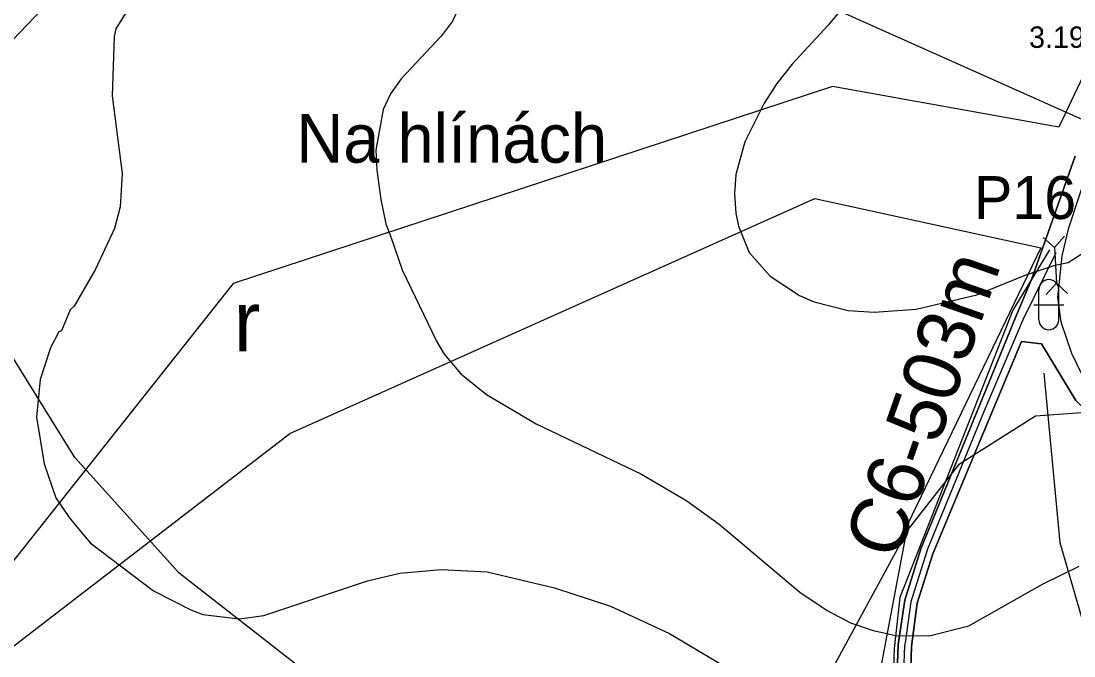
# Model space of a CAD drawing. Extents: x -662500 to -655523, y -1056000 to -1049993.
# Drawn here: x -660647.3 to -660279.1, y -1052866.9 to -1052644.9 of the extents above; entities that cross this region are included whole.
import ezdxf

# ---------------------------------------------------------------- set-up
doc = ezdxf.new("R2010")
doc.units = 0
for name, color, linetype in [('58', 7, 'Continuous'), ('63LINIE', 7, 'Continuous'), ('Vrstva 12', 7, 'Continuous'), ('Vrstva 18', 7, 'Continuous'), ('Vrstva 24', 7, 'Continuous'), ('Vrstva 37', 7, 'Continuous'), ('Vrstva 48', 7, 'Continuous'), ('Vrstva 5', 7, 'Continuous'), ('Vrstva 57', 7, 'Continuous'), ('Vrstva 61', 7, 'Continuous'), ('Vrstva 7', 7, 'Continuous'), ('Vrstva 9', 7, 'Continuous')]:
    doc.layers.add(name, color=color, linetype=linetype)

msp = doc.modelspace()

# ---------------------------------------------------------------- linework, layer by layer
at = {"layer": '63LINIE'}
msp.add_lwpolyline([(-660209.97, -1052573.15), (-660245.51, -1052639.2), (-660257.59, -1052660.8), (-660273.49, -1052694.67), (-660281.15, -1052717.64), (-660283.31, -1052726.96), (-660284.88, -1052741.49), (-660283.7, -1052750.03), (-660279.97, -1052761.03), (-660274.18, -1052772.81), (-660267.41, -1052780.76), (-660257, -1052789.21), (-660195.64, -1052822), (-660171, -1052837.21), (-660163.83, -1052841.24), (-660157.65, -1052847.13), (-660132.52, -1052869.51)], dxfattribs=at)
at = {"layer": 'Vrstva 12'}
msp.add_lwpolyline([(-660285.36, -1052725.95), (-660296.81, -1052749.13), (-660310.48, -1052781.12), (-660330.29, -1052829.58), (-660336.06, -1052847.92), (-660338.03, -1052861.5), (-660338.3, -1052863.3), (-660338.91, -1052878.28)], dxfattribs=at)
at = {"layer": 'Vrstva 24'}
for points in [[(-660680, -1052693), (-660668, -1052670), (-660625, -1052625), (-660559, -1052571), (-660471.5, -1052512.5), (-660425, -1052485), (-660396.5, -1052473), (-660357, -1052462), (-660276, -1052455), (-660243.5, -1052445.5), (-660138, -1052390)], [(-660420, -1052937), (-660474.5, -1052915), (-660540, -1052878.5), (-660592, -1052838), (-660628.5, -1052797.5), (-660653.5, -1052757), (-660680, -1052693)], [(-660132, -1052865), (-660170, -1052836), (-660215, -1052805), (-660250, -1052787), (-660271.5, -1052781.5), (-660292.5, -1052783), (-660319.5, -1052800), (-660337, -1052822.5), (-660402, -1052942)]]:
    msp.add_lwpolyline(points, dxfattribs=at)
at = {"layer": 'Vrstva 37'}
msp.add_lwpolyline([(-661300.67, -1052546.9), (-661245.57, -1052460.16), (-661215.38, -1052383.27), (-661093.2, -1052036.62), (-661059.91, -1052039.12), (-661052.32, -1052039.28), (-660977.8, -1052048.89), (-660913.91, -1052057.78), (-660920.61, -1052206.16), (-660810.17, -1052287.05), (-660506.62, -1052383.42), (-660536.22, -1052464.9), (-660540.27, -1052493.39), (-660540.27, -1052503.48), (-660534.66, -1052516.97), (-660434.32, -1052493.61), (-660230.57, -1052568.54), (-660284.32, -1052681.97), (-660363.46, -1052667.73), (-660573.1, -1052736.64), (-660686.93, -1052879.97), (-660981.83, -1052946.49), (-661035.35, -1052984.09), (-661278.3, -1052879.13)], dxfattribs=at)
msp.add_lwpolyline([(-661234.06, -1053140.82), (-660958.01, -1052955.16), (-660828.41, -1052935.32), (-660688.36, -1052892.92), (-660553.31, -1052789.11), (-660369.71, -1052706.96), (-660290.66, -1052724.21), (-660337.18, -1052820.64), (-660356.48, -1052923.15), (-660446.27, -1052991.51), (-660506.13, -1053013.32), (-660608.87, -1053013.32), (-660726.31, -1053026.56), (-660746.15, -1053043.81), (-660754.61, -1053064.64), (-660780.18, -1053120.96), (-660865.36, -1053222.79), (-660913.12, -1053274.78), (-660954.8, -1053281.43), (-660981.14, -1053263.41), (-661072.84, -1053185.46), (-661116.02, -1053160.8)], close=True, dxfattribs=at)
at = {"layer": 'Vrstva 48'}
msp.add_lwpolyline([(-660235.74, -1052210.41), (-660323.75, -1052188.77), (-660330.58, -1052215.92), (-660383.74, -1052203.08), (-660385.39, -1052202.51), (-660387.33, -1052218.12), (-660402.76, -1052261.89), (-660409.6, -1052285.62), (-660433.96, -1052352.54), (-660433.69, -1052354.11), (-660488.03, -1052323.42), (-660486.09, -1052324.83), (-660552.87, -1052466.56), (-660541.03, -1052517.76), (-660486.65, -1052503.76), (-660522.33, -1052569.27), (-660272.98, -1052680.64)], dxfattribs=at)
at = {"layer": 'Vrstva 5'}
for points in [[(-660278.62, -1052692.16), (-660293.9, -1052735.29), (-660299.49, -1052748.52), (-660332.61, -1052829.48), (-660338.18, -1052847.4), (-660340.49, -1052862.94), (-660341.19, -1052882.22)], [(-660341.19, -1052882.22), (-660340.49, -1052862.94), (-660338.18, -1052847.4), (-660332.61, -1052829.48), (-660299.49, -1052748.52), (-660293.9, -1052735.29), (-660278.62, -1052692.16)], [(-660336.48, -1052882.06), (-660335.94, -1052863.61), (-660333.9, -1052848.39), (-660328.41, -1052831.16), (-660297.44, -1052756.88), (-660290.42, -1052757.76), (-660278.43, -1052777.59), (-660262.56, -1052793.72), (-660221.62, -1052816.23), (-660192.36, -1052831.33), (-660170.48, -1052845.46), (-660145.01, -1052867.3)], [(-660145.01, -1052867.3), (-660170.48, -1052845.46), (-660192.36, -1052831.33), (-660221.62, -1052816.23), (-660262.56, -1052793.72), (-660278.43, -1052777.59), (-660290.42, -1052757.76), (-660297.44, -1052756.88), (-660328.41, -1052831.16), (-660333.9, -1052848.39), (-660335.94, -1052863.61), (-660336.48, -1052882.06)]]:
    msp.add_lwpolyline(points, dxfattribs=at)
at = {"layer": 'Vrstva 57'}
msp.add_lwpolyline([(-660289.6, -1052768.03), (-660283.97, -1052827.25), (-660271.76, -1052869.38), (-660260.42, -1052899.71), (-660230.86, -1052987.03), (-660197.02, -1053007.24), (-660166.62, -1053019.58)], dxfattribs=at)
at = {"layer": 'Vrstva 61'}
for points in [[(-660282.37, -1052720.14), (-660285.91, -1052724.09), (-660289.86, -1052720.55)], [(-660287.6, -1052724.84), (-660300.44, -1052745.99), (-660339.96, -1052846.46), (-660341.98, -1052864.26), (-660343.17, -1052902.02), (-660350.02, -1052925.08), (-660342.11, -1052939.74), (-660346.36, -1052973.19), (-660346.48, -1052992.69), (-660351.91, -1052997.78), (-660346.78, -1053021.38), (-660341.99, -1053043.43), (-660341.63, -1053053.82), (-660333.38, -1053060.6), (-660329.26, -1053111.63), (-660325.67, -1053113.36)], [(-660285.91, -1052724.09), (-660285.23, -1052736.57)], [(-660281.28, -1052740.11), (-660285.23, -1052736.57), (-660288.77, -1052740.52)]]:
    msp.add_lwpolyline(points, dxfattribs=at)
at = {"layer": 'Vrstva 7'}
for p, q in [((-660491.7, -1052634.7), (-660496.38, -1052644.91)), ((-660355.65, -1052634.99), (-660365.01, -1052646.32)), ((-660610.18, -1052641.22), (-660614.14, -1052647.6)), ((-660496.38, -1052644.91), (-660500.2, -1052650.01)), ((-660614.14, -1052647.6), (-660614.71, -1052650.29)), ((-660365.01, -1052646.32), (-660377.62, -1052659.93)), ((-660614.71, -1052650.29), (-660615.42, -1052670.98)), ((-660500.2, -1052650.01), (-660514.38, -1052665.03)), ((-660377.62, -1052659.93), (-660383, -1052666.73)), ((-660514.38, -1052665.03), (-660518.06, -1052670.27)), ((-660383, -1052666.73), (-660387.4, -1052673.53)), ((-660615.42, -1052670.98), (-660611.88, -1052698.19)), ((-660518.06, -1052670.27), (-660520.61, -1052675.8)), ((-660387.4, -1052673.53), (-660394.2, -1052687.14)), ((-660520.61, -1052675.8), (-660523.16, -1052689.97)), ((-660394.2, -1052687.14), (-660397.32, -1052698.47)), ((-660523.16, -1052689.97), (-660522.88, -1052697.06)), ((-660522.88, -1052697.06), (-660521.46, -1052707.26)), ((-660611.88, -1052698.19), (-660612.58, -1052709.81)), ((-660397.32, -1052698.47), (-660397.74, -1052705.28)), ((-660521.46, -1052707.26), (-660519.71, -1052715.74)), ((-660397.74, -1052705.28), (-660397.32, -1052712.08)), ((-660612.58, -1052709.81), (-660614.57, -1052717.46)), ((-660397.32, -1052712.08), (-660396.33, -1052716.61)), ((-660614.57, -1052717.46), (-660621.37, -1052731.92)), ((-660519.71, -1052715.74), (-660517.92, -1052720.3)), ((-660396.33, -1052716.61), (-660392.64, -1052725.82)), ((-660281.1, -1052729.25), (-660260.56, -1052716.19)), ((-660517.92, -1052720.3), (-660513.95, -1052731.92)), ((-660392.64, -1052725.82), (-660385.27, -1052734.04)), ((-660296.14, -1052733.74), (-660285.64, -1052730.24)), ((-660285.64, -1052730.24), (-660281.1, -1052729.25)), ((-660621.37, -1052731.92), (-660628.74, -1052744.53)), ((-660513.95, -1052731.92), (-660502.05, -1052756.86)), ((-660385.27, -1052734.04), (-660375.07, -1052740.85)), ((-660313, -1052740.56), (-660296.14, -1052733.74)), ((-660375.07, -1052740.85), (-660369.97, -1052743.11)), ((-660334.25, -1052745.67), (-660313, -1052740.56)), ((-660628.74, -1052744.53), (-660630.16, -1052745.81)), ((-660369.97, -1052743.11), (-660358.06, -1052746.09)), ((-660630.16, -1052745.81), (-660633.13, -1052753.18)), ((-660358.06, -1052746.09), (-660348.99, -1052746.66)), ((-660348.99, -1052746.66), (-660334.25, -1052745.67)), ((-660634.12, -1052753.6), (-660636.96, -1052759.13)), ((-660633.13, -1052753.18), (-660634.12, -1052753.6)), ((-660636.96, -1052759.13), (-660640.64, -1052770.18)), ((-660502.05, -1052756.86), (-660499.35, -1052761.4)), ((-660499.35, -1052761.4), (-660493.54, -1052768.2)), ((-660640.64, -1052770.18), (-660641.92, -1052783.36)), ((-660493.54, -1052768.2), (-660484.47, -1052775.43)), ((-660484.47, -1052775.43), (-660467.18, -1052785.77)), ((-660641.92, -1052783.36), (-660639.23, -1052799.66)), ((-660467.18, -1052785.77), (-660430.34, -1052803.34)), ((-660639.23, -1052799.66), (-660635.12, -1052811.56)), ((-660430.34, -1052803.34), (-660414.46, -1052812.7)), ((-660635.12, -1052811.56), (-660630.41, -1052818.45)), ((-660414.46, -1052812.7), (-660403.13, -1052820.77)), ((-660630.41, -1052818.45), (-660623.07, -1052827.29)), ((-660403.13, -1052820.77), (-660374.93, -1052844.58)), ((-660623.07, -1052827.29), (-660600.96, -1052844.16)), ((-660514.8, -1052837.92), (-660500.34, -1052836.65)), ((-660500.34, -1052836.65), (-660484.33, -1052837.5)), ((-660290.04, -1052841.75), (-660277.28, -1052835.51)), ((-660562.42, -1052852.8), (-660526.14, -1052840.61)), ((-660526.14, -1052840.61), (-660514.8, -1052837.92)), ((-660484.33, -1052837.5), (-660460.67, -1052843.02)), ((-660600.96, -1052844.16), (-660587.93, -1052850.82)), ((-660460.67, -1052843.02), (-660441.11, -1052849.54)), ((-660315.83, -1052856.35), (-660290.04, -1052841.75)), ((-660374.93, -1052844.58), (-660365.43, -1052850.96)), ((-660587.93, -1052850.82), (-660583.68, -1052852.38)), ((-660441.11, -1052849.54), (-660420.56, -1052859.04)), ((-660365.43, -1052850.96), (-660357.21, -1052855.35)), ((-660583.68, -1052852.38), (-660570.92, -1052853.94)), ((-660570.92, -1052853.94), (-660562.42, -1052852.8)), ((-660357.21, -1052855.35), (-660349.28, -1052858.05)), ((-660420.56, -1052859.04), (-660400.29, -1052871.08)), ((-660349.28, -1052858.05), (-660341.34, -1052859.75)), ((-660329.72, -1052859.89), (-660315.83, -1052856.35)), ((-660341.34, -1052859.75), (-660329.72, -1052859.89))]:
    msp.add_line(p, q, dxfattribs=at)
at = {"layer": 'Vrstva 9'}
for points in [[(-660291.36, -1052749.3), (-660291.36, -1052738.8)], [(-660284.36, -1052749.3), (-660284.36, -1052738.8)], [(-660293.11, -1052744.05), (-660282.61, -1052744.05)]]:
    msp.add_lwpolyline(points, dxfattribs=at)
for centre, start, end in [((-660287.86, -1052738.8), 0, 180), ((-660287.86, -1052749.3), 180, 0)]:
    msp.add_arc(centre, 3.5, start, end, dxfattribs=at)

# ---------------------------------------------------------------- texts
at = {"layer": '58'}
msp.add_text('Na hlínách', height=17, dxfattribs=at).set_placement((-660551.01, -1052694.39))
at = {"layer": 'Vrstva 18'}
msp.add_text('C6-503m', height=20, rotation=70.7142, dxfattribs=at).set_placement((-660340.84, -1052834.02))
at = {"layer": 'Vrstva 24'}
msp.add_text('3.19.01', height=7.5, dxfattribs=at).set_placement((-660294.78, -1052654.24))
at = {"layer": 'Vrstva 5'}
msp.add_text('r', height=21, dxfattribs=at).set_placement((-660572.94, -1052760.33))
at = {"layer": 'Vrstva 61'}
msp.add_text('P16', height=15, dxfattribs=at).set_placement((-660313.99, -1052714.09))

doc.saveas('drawing.dxf')
